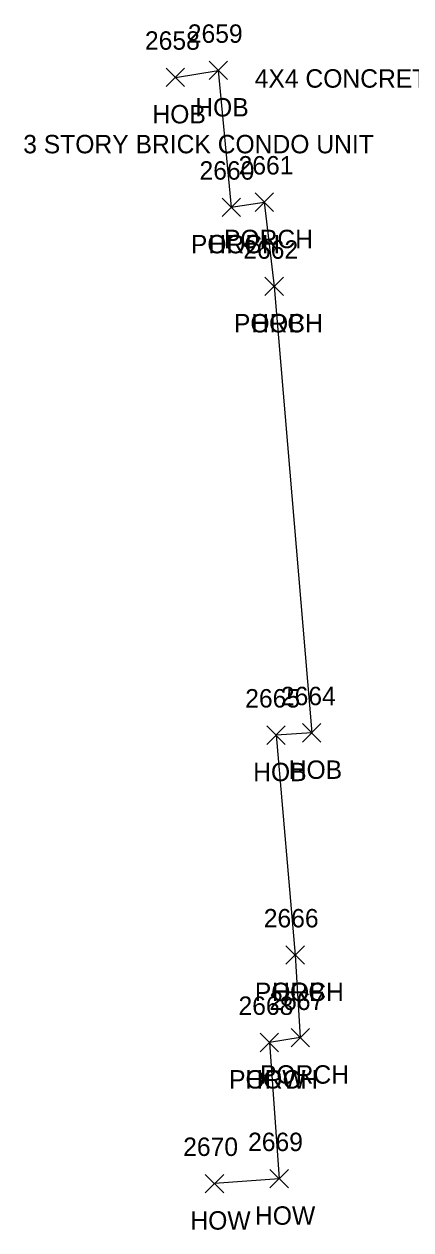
# Model space of a CAD drawing. Extents: x 1690689 to 1696275, y 438760 to 444007.
# Drawn here: x 1691132.2 to 1691174.2, y 441197.4 to 441328.3 of the extents above; entities that cross this region are included whole.
import ezdxf

# ---------------------------------------------------------------- set-up
doc = ezdxf.new("R2010")
doc.units = 0
for name, color, linetype in [('L_A', 7, 'Continuous'), ('L_C', 7, 'Continuous'), ('L_I', 7, 'Continuous'), ('L_TIC', 7, 'Continuous'), ('LBC', 7, 'Continuous'), ('LBF', 7, 'Continuous'), ('M_C', 7, 'Continuous')]:
    doc.layers.add(name, color=color, linetype=linetype)

msp = doc.modelspace()

# ---------------------------------------------------------------- linework, layer by layer
at = {"layer": 'L_TIC'}
for points in [[(1691147.65, 441321.54), (1691149.65, 441323.54)], [(1691149.65, 441321.54), (1691147.65, 441323.54)], [(1691152.31, 441322.29), (1691154.31, 441324.29)], [(1691154.31, 441322.29), (1691152.31, 441324.29)], [(1691153.71, 441307.43), (1691155.71, 441309.43)], [(1691155.71, 441307.43), (1691153.71, 441309.43)], [(1691153.71, 441307.43), (1691155.71, 441309.43)], [(1691155.71, 441307.43), (1691153.71, 441309.43)], [(1691157.3, 441307.99), (1691159.3, 441309.99)], [(1691159.3, 441307.99), (1691157.3, 441309.99)], [(1691158.37, 441298.84), (1691160.37, 441300.84)], [(1691160.37, 441298.84), (1691158.37, 441300.84)], [(1691158.37, 441298.84), (1691160.37, 441300.84)], [(1691160.37, 441298.84), (1691158.37, 441300.84)], [(1691158.58, 441250.11), (1691160.58, 441252.11)], [(1691160.58, 441250.11), (1691158.58, 441252.11)], [(1691162.45, 441250.36), (1691164.45, 441252.36)], [(1691164.45, 441250.36), (1691162.45, 441252.36)], [(1691160.65, 441226.23), (1691162.65, 441228.23)], [(1691162.65, 441226.23), (1691160.65, 441228.23)], [(1691160.65, 441226.23), (1691162.65, 441228.23)], [(1691162.65, 441226.23), (1691160.65, 441228.23)], [(1691157.85, 441216.73), (1691159.85, 441218.73)], [(1691159.85, 441216.73), (1691157.85, 441218.73)], [(1691157.85, 441216.73), (1691159.85, 441218.73)], [(1691159.85, 441216.73), (1691157.85, 441218.73)], [(1691161.2, 441217.26), (1691163.2, 441219.26)], [(1691163.2, 441217.26), (1691161.2, 441219.26)], [(1691151.9, 441201.41), (1691153.9, 441203.41)], [(1691153.9, 441201.41), (1691151.9, 441203.41)], [(1691158.91, 441201.94), (1691160.91, 441203.94)], [(1691160.91, 441201.94), (1691158.91, 441203.94)]]:
    msp.add_lwpolyline(points, dxfattribs=at)
at = {"layer": 'LBC'}
for points in [[(1691148.65, 441322.54), (1691153.31, 441323.29), (1691154.71, 441308.43)], [(1691159.37, 441299.84), (1691163.45, 441251.36), (1691159.58, 441251.11), (1691161.65, 441227.23)], [(1691158.85, 441217.73), (1691159.91, 441202.94), (1691152.9, 441202.41)]]:
    msp.add_lwpolyline(points, dxfattribs=at)
at = {"layer": 'LBF'}
for points in [[(1691154.71, 441308.43), (1691158.3, 441308.99), (1691159.37, 441299.84)], [(1691161.65, 441227.23), (1691162.2, 441218.26), (1691158.85, 441217.73)]]:
    msp.add_lwpolyline(points, dxfattribs=at)

# ---------------------------------------------------------------- texts
at = {"layer": 'L_A'}
for s, p in [('HOB', (1691146.16, 441317.54)), ('HOB', (1691150.81, 441318.29)), ('PORCH', (1691150.33, 441303.43)), ('HOB', (1691152.22, 441303.43)), ('PORCH', (1691153.92, 441303.99)), ('PORCH', (1691155, 441294.84)), ('HOB', (1691156.88, 441294.84)), ('HOB', (1691157.09, 441246.11)), ('HOB', (1691160.95, 441246.36)), ('PORCH', (1691157.27, 441222.23)), ('HOB', (1691159.15, 441222.23)), ('PORCH', (1691154.48, 441212.73)), ('HOW', (1691156.24, 441212.73)), ('PORCH', (1691157.83, 441213.26)), ('HOW', (1691150.28, 441197.41)), ('HOW', (1691157.29, 441197.94))]:
    msp.add_text(s, height=2, dxfattribs=at).set_placement(p)
at = {"layer": 'L_C'}
msp.add_text('3 STORY BRICK CONDO UNIT', height=2, dxfattribs=at).set_placement((1691132.14, 441314.29))
at = {"layer": 'L_I'}
for s, p in [('2658', (1691145.35, 441325.54)), ('2659', (1691150, 441326.29)), ('2660', (1691151.27, 441311.43)), ('2660', (1691151.27, 441311.43)), ('2661', (1691155.51, 441311.99)), ('2662', (1691156.02, 441302.84)), ('2662', (1691156.02, 441302.84)), ('2665', (1691156.23, 441254.11)), ('2664', (1691160.1, 441254.36)), ('2666', (1691158.24, 441230.23)), ('2666', (1691158.24, 441230.23)), ('2668', (1691155.5, 441220.73)), ('2668', (1691155.5, 441220.73)), ('2667', (1691158.85, 441221.26)), ('2670', (1691149.5, 441205.41)), ('2669', (1691156.54, 441205.94))]:
    msp.add_text(s, height=2, dxfattribs=at).set_placement(p)
at = {"layer": 'M_C'}
msp.add_text('4X4 CONCRETE VTHD DOWN 0.20', height=2, dxfattribs=at).set_placement((1691157.26, 441321.42))

doc.saveas('drawing.dxf')
